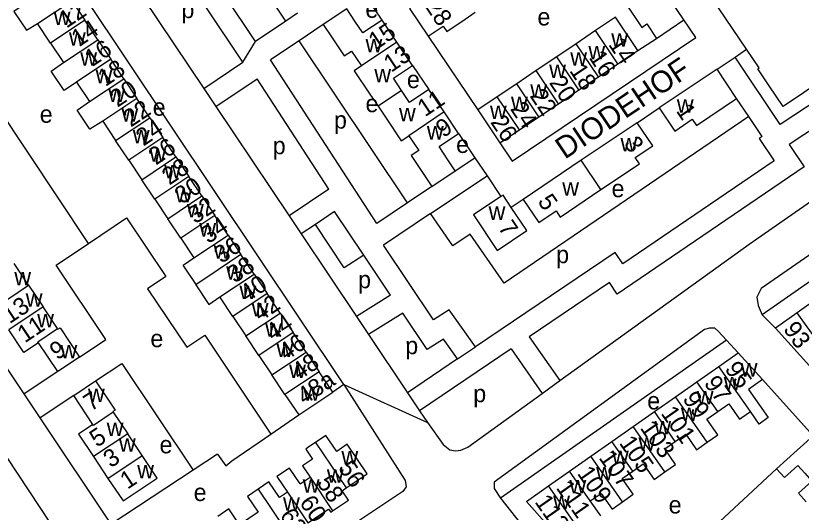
# Model space of a CAD drawing. Extents: x 158356 to 159894, y 383831 to 385260.
# Drawn here: x 158884.2 to 159064.9, y 384312.4 to 384426.6 of the extents above; entities that cross this region are included whole.
import ezdxf

# ---------------------------------------------------------------- set-up
doc = ezdxf.new("R2010")
doc.units = 0
for name, color, linetype in [('BLT_Basislijn', 7, 'Continuous'), ('BLT_Bebouwing', 7, 'Continuous'), ('BLT_Centroide', 7, 'Continuous'), ('BLT_Huisnummer', 7, 'Continuous'), ('BLT_Huisnummer_ tussenligend', 7, 'Continuous'), ('BLT_Onderverdeling_panden', 7, 'Continuous'), ('BLT_Straatnaam', 7, 'Continuous'), ('BLT_Vlakafsluiter', 7, 'Continuous')]:
    doc.layers.add(name, color=color, linetype=linetype)

msp = doc.modelspace()

# ---------------------------------------------------------------- linework, layer by layer
at = {"layer": 'BLT_Basislijn'}
for p, q in [((158959.61, 384341.76), (158884.41, 384454.37)), ((158968.44, 384425.56), (158964.71, 384431.12)), ((158948.98, 384427.18), (158946.34, 384425.35)), ((158946.34, 384425.35), (158939.31, 384420.63)), ((158954.91, 384424.54), (158949.37, 384420.82)), ((158900.92, 384374.23), (158868.32, 384423.08)), ((158979.03, 384421.87), (158990.45, 384404.92)), ((158949.37, 384420.82), (158942.81, 384416.42)), ((159027.28, 384418.61), (159031.59, 384421.35)), ((159049.65, 384417.07), (159052.31, 384418.85)), ((159045.5, 384414.28), (159049.65, 384417.07)), ((159060.05, 384401.58), (159049.65, 384417.07)), ((158927.42, 384409.86), (158936.45, 384415.89)), ((158975.44, 384415.14), (158979.17, 384409.58)), ((158930.2, 384405.7), (158939.7, 384412.05)), ((159052.81, 384403.39), (159050.01, 384407.55)), ((158886.11, 384339.6), (158842.07, 384405.34)), ((159027.13, 384401.97), (159032.22, 384405.38)), ((159055.87, 384398.83), (159052.81, 384403.39)), ((158986.04, 384399.5), (158989.79, 384393.91)), ((158985.27, 384390.88), (158989.79, 384393.91)), ((158989.79, 384393.91), (158992.59, 384389.75)), ((158979.61, 384381.1), (158992.59, 384389.75)), ((158992.59, 384389.75), (158995.78, 384385)), ((158979.89, 384387.29), (158974.33, 384383.56)), ((159000.91, 384384.35), (158998.17, 384382.51)), ((158974.33, 384383.56), (158967.26, 384378.81)), ((158979.61, 384381.1), (158968.75, 384373.8)), ((158953.1, 384378.6), (158949.83, 384376.41)), ((158970.41, 384362.34), (158964.25, 384371.52)), ((158970.41, 384362.34), (158962.56, 384357.41)), ((158973.2, 384358.19), (158965.35, 384353.25)), ((159002.31, 384352.75), (159009.36, 384342.67)), ((158998.16, 384349.96), (159005.31, 384339.74)), ((158893.84, 384344.76), (158886.11, 384339.6)), ((159055.98, 384342.94), (159067.65, 384329.98)), ((158959.61, 384341.76), (158957.08, 384340.04)), ((158897.5, 384339.28), (158889.77, 384334.13)), ((158978.86, 384333.08), (158982.51, 384328.02)), ((158930.56, 384325.76), (158924.95, 384322.07)), ((159046.11, 384310.29), (159059.22, 384322.41)), ((158924.95, 384322.07), (158906.15, 384309.68))]:
    msp.add_line(p, q, dxfattribs=at)
for points in [[(158939.31, 384420.63), (158889.9, 384494.57)], [(159145.05, 384457.61), (159060.05, 384401.58)], [(158946.34, 384425.35), (158929.11, 384451.08), (158929.85, 384451.58)], [(158936.45, 384415.89), (158919.08, 384441.9)], [(158910.01, 384435.85), (158927.42, 384409.86)], [(158995.56, 384397.31), (158998.35, 384393.16), (159040.61, 384421.54), (159037.89, 384425.59)], [(159103.71, 384424.37), (159062.11, 384396.95), (159065.51, 384391.8), (159022.52, 384362.59), (159020.76, 384365.2), (159002.31, 384352.75)], [(158974.33, 384383.56), (158949.37, 384420.82)], [(158967.26, 384378.81), (158942.81, 384416.42)], [(158956.18, 384386.69), (158939.7, 384412.05)], [(159009.36, 384342.67), (159052.9, 384374.04), (159087.63, 384398.19), (159107.88, 384411.63)], [(158927.42, 384409.86), (158930.2, 384405.7)], [(158930.2, 384405.7), (158947.05, 384380.56)], [(159052.81, 384403.39), (158996.51, 384365.1), (158988.72, 384376.31), (158984.74, 384373.68), (158979.61, 384381.1)], [(159055.87, 384398.83), (159055.18, 384398.38), (159058.62, 384393.17), (159023.85, 384369.54), (159022.09, 384372.13), (158989.97, 384350.46)], [(159107.87, 384384.6), (159102.42, 384390.91), (159100.16, 384392.64), (159098.26, 384392.55), (159095.28, 384391.28), (159055.69, 384363.84), (159054.64, 384361.87), (159054.93, 384359.91), (159055.85, 384357.8)], [(158956.18, 384386.69), (158947.05, 384380.56)], [(159107.87, 384384.6), (159091.07, 384382.35), (159055.85, 384357.8)], [(158947.05, 384380.56), (158949.83, 384376.41)], [(158964.25, 384371.52), (158957.52, 384381.57), (158953.1, 384378.6)], [(158900.92, 384374.23), (158909.65, 384380.09), (158918.71, 384366.59), (158914.51, 384363.78), (158923.53, 384350.35), (158927.66, 384353.12), (158942.83, 384330.39)], [(158964.25, 384371.52), (158959.7, 384368.59), (158953.1, 384378.6)], [(158949.83, 384376.41), (158962.56, 384357.41)], [(158898.85, 384348.1), (158904.87, 384352.12), (158893.46, 384369.22), (158900.92, 384374.23)], [(158989.97, 384350.46), (158983.91, 384358.95), (158980.26, 384356.63), (158968.75, 384373.8)], [(158962.56, 384357.41), (158965.35, 384353.25)], [(158985.82, 384347.66), (158982.59, 384352.19), (158978.83, 384349.8), (158973.2, 384358.19)], [(159055.85, 384357.8), (159058.95, 384354.76)], [(158965.35, 384353.25), (158974.3, 384339.89)], [(159047.71, 384351.99), (159045.75, 384354.08), (159044.99, 384354.76), (159043.76, 384354.72), (159042.63, 384354.4), (158994.24, 384319.3), (158994.26, 384317.87), (158995.68, 384315.66)], [(159047.71, 384351.99), (158995.68, 384315.66)], [(159050.37, 384349.07), (159047.71, 384351.99)], [(158998.16, 384349.96), (158977.08, 384335.74)], [(158902.53, 384342.62), (158908.56, 384346.6), (158924.95, 384322.07)], [(158985.82, 384347.66), (158974.3, 384339.89)], [(159005.31, 384339.74), (159009.36, 384342.67)], [(159009.07, 384342.45), (159009.24, 384342.58)], [(158959.61, 384341.76), (158973.75, 384319.75), (158974.01, 384318.23), (158973.25, 384317.18), (158925.8, 384285.6), (158922.7, 384283.94)], [(158889.77, 384334.13), (158886.11, 384339.6)], [(158974.3, 384339.89), (158977.08, 384335.74)], [(158982.51, 384328.02), (158984.07, 384326.73), (158985.36, 384326.54), (158986.58, 384326.7), (158988.17, 384327.39), (159005.31, 384339.74)], [(158977.08, 384335.74), (158978.86, 384333.08)], [(158906.15, 384309.68), (158889.77, 384334.13)], [(158942.83, 384330.39), (158949.27, 384334.83)], [(158930.56, 384325.76), (158932.48, 384323.12), (158933.87, 384324.22), (158942.83, 384330.39)], [(158892.18, 384309.89), (158882.19, 384325.03), (158881.31, 384325.78), (158873.9, 384320.84)], [(158995.68, 384315.66), (159008.07, 384300), (159015.56, 384291)]]:
    msp.add_lwpolyline(points, dxfattribs=at)
at = {"layer": 'BLT_Bebouwing'}
for p, q in [((159052.31, 384418.85), (159005.01, 384489.03)), ((158897.06, 384430.02), (158900.06, 384425.52)), ((158903.05, 384421.04), (158900.06, 384425.52)), ((158971.84, 384420.49), (158968.44, 384425.56)), ((158892.19, 384420.28), (158889.19, 384424.78)), ((159017.57, 384423.14), (159013.09, 384420.13)), ((158892.19, 384420.28), (158895.18, 384415.8)), ((158903.05, 384421.04), (158906.05, 384416.55)), ((158975.44, 384415.14), (158971.84, 384420.49)), ((159013.09, 384420.13), (159008.61, 384417.12)), ((159022.68, 384415.53), (159027.28, 384418.61)), ((158909.04, 384412.07), (158906.05, 384416.55)), ((159008.61, 384417.12), (159003.9, 384413.95)), ((158963.71, 384415.03), (158962.05, 384413.91)), ((159018.2, 384412.52), (159022.68, 384415.53)), ((159003.9, 384413.95), (158999.42, 384410.94)), ((159045.5, 384414.28), (159032.22, 384405.38)), ((158898.18, 384411.31), (158901.17, 384406.83)), ((158909.04, 384412.07), (158912.03, 384407.57)), ((158999.42, 384410.94), (158994.94, 384407.93)), ((159013.72, 384409.51), (159018.2, 384412.52)), ((158982.71, 384404.45), (158979.17, 384409.58)), ((159009.01, 384406.34), (159013.72, 384409.51)), ((158915.02, 384403.09), (158912.03, 384407.57)), ((159004.53, 384403.33), (159009.01, 384406.34)), ((158986.04, 384399.5), (158982.71, 384404.45)), ((158904.17, 384402.33), (158907.15, 384397.85)), ((158915.02, 384403.09), (158918.02, 384398.6)), ((159000.05, 384400.32), (159004.53, 384403.33)), ((159027.13, 384401.97), (159014.27, 384393.33)), ((158921.01, 384394.12), (158918.02, 384398.6)), ((158910.15, 384393.35), (158907.15, 384397.85)), ((158910.15, 384393.35), (158913.14, 384388.87)), ((158921.01, 384394.12), (158924.01, 384389.62)), ((159014.27, 384393.33), (159000.91, 384384.35)), ((158927.01, 384385.13), (158924.01, 384389.62)), ((158916.14, 384384.38), (158913.14, 384388.87)), ((158916.14, 384384.38), (158919.14, 384379.88)), ((158927.01, 384385.13), (158930, 384380.64)), ((158933, 384376.15), (158930, 384380.64)), ((158922.13, 384375.4), (158919.14, 384379.88)), ((158922.13, 384375.4), (158925.13, 384370.9)), ((158933, 384376.15), (158935.99, 384371.67)), ((158938.99, 384367.17), (158935.99, 384371.67)), ((158887.13, 384364.6), (158883.8, 384369.6)), ((158938.99, 384367.17), (158941.98, 384362.69)), ((158887.13, 384364.6), (158890.46, 384359.61)), ((158944.97, 384358.2), (158941.98, 384362.69)), ((158934.11, 384357.45), (158931.12, 384361.93)), ((159068.46, 384361.45), (159063.97, 384358.29)), ((158893.78, 384354.63), (158890.46, 384359.61)), ((158934.11, 384357.45), (158937.1, 384352.95)), ((158944.97, 384358.2), (158947.96, 384353.71)), ((159063.97, 384358.29), (159058.95, 384354.76)), ((158950.96, 384349.22), (158947.96, 384353.71)), ((159058.95, 384354.76), (159067.46, 384345.31)), ((158893.84, 384344.76), (158889.39, 384351.39)), ((158940.1, 384348.47), (158937.1, 384352.95)), ((158898.85, 384348.1), (158893.84, 384344.76)), ((158940.1, 384348.47), (158943.09, 384343.98)), ((158950.96, 384349.22), (158953.96, 384344.72)), ((159045.93, 384345.96), (159050.37, 384349.07)), ((159050.37, 384349.07), (159055.98, 384342.94)), ((159040.88, 384342.42), (159045.93, 384345.96)), ((158957.08, 384340.04), (158953.96, 384344.72)), ((158897.5, 384339.28), (158902.53, 384342.62)), ((158946.09, 384339.48), (158943.09, 384343.98)), ((159035.94, 384338.96), (159040.88, 384342.42)), ((158901.94, 384332.61), (158897.5, 384339.28)), ((158946.09, 384339.48), (158949.27, 384334.83)), ((158949.27, 384334.83), (158957.08, 384340.04)), ((159031.08, 384335.55), (159035.94, 384338.96)), ((158906.61, 384335.42), (158909.93, 384330.44)), ((159026.2, 384332.12), (159031.08, 384335.55)), ((159021.32, 384328.7), (159026.2, 384332.12)), ((158913.26, 384325.45), (158909.93, 384330.44)), ((158965.03, 384321.23), (158960.44, 384328.05)), ((159016.46, 384325.29), (159021.32, 384328.7)), ((158902.06, 384325.2), (158905.39, 384320.21)), ((159011.57, 384321.86), (159016.46, 384325.29)), ((158960.21, 384317.99), (158965.03, 384321.23)), ((159006.75, 384318.48), (159011.57, 384321.86)), ((158949.6, 384318.95), (158951.9, 384320.49)), ((159001.64, 384314.9), (159006.75, 384318.48)), ((159007.13, 384308.78), (159001.64, 384314.9)), ((159018.78, 384311.57), (159016.35, 384315.03)), ((158951.37, 384309.97), (158956.15, 384313.15))]:
    msp.add_line(p, q, dxfattribs=at)
for points in [[(159140.15, 384458.98), (159140.27, 384458.81), (159100, 384431.76), (159094.07, 384427.78), (159093.93, 384427.98), (159060.72, 384405.67)], [(159037.89, 384425.59), (159031.76, 384434.72)], [(158982.44, 384433.38), (158974.76, 384428.22), (158979.03, 384421.87)], [(158886.2, 384429.26), (158883.74, 384427.57), (158886.64, 384423.24), (158889.19, 384424.78)], [(159024.31, 384429.71), (159028.2, 384423.89), (159029.36, 384424.67), (159031.59, 384421.35)], [(158960.3, 384428.16), (158954.91, 384424.54)], [(158968.44, 384425.56), (158964.04, 384422.6), (158962.2, 384425.34), (158960.3, 384428.16)], [(158979.03, 384421.87), (158982.47, 384424.18), (158983.31, 384422.94), (158987.54, 384425.78), (158989.89, 384427.36)], [(159027.28, 384418.61), (159022.16, 384426.22), (159017.57, 384423.14)], [(159031.59, 384421.35), (159037.89, 384425.59)], [(158954.91, 384424.54), (158956.8, 384421.72), (158959.76, 384417.32), (158961.42, 384418.43), (158963.71, 384415.03)], [(159057.5, 384410.48), (159054.89, 384414.37), (159055.19, 384414.57), (159052.31, 384418.85)], [(158898.18, 384411.31), (158895.31, 384409.35), (158892.31, 384413.84), (158895.18, 384415.8)], [(158972.91, 384409.4), (158971.04, 384412.18), (158975.44, 384415.14)], [(158962.05, 384413.91), (158965.64, 384408.56), (158967.51, 384405.78)], [(159050.01, 384407.55), (159045.5, 384414.28)], [(158979.17, 384409.58), (158974.77, 384406.62), (158972.91, 384409.4)], [(159060.72, 384405.67), (159057.5, 384410.48)], [(158994.94, 384407.93), (158990.45, 384404.92)], [(159032.22, 384405.38), (159035.81, 384400.05), (159039.81, 384402.75), (159040.77, 384401.35), (159050.01, 384407.55)], [(158904.17, 384402.33), (158901.23, 384400.52), (158898.32, 384404.88), (158901.17, 384406.83)], [(158967.51, 384405.78), (158969.38, 384403), (158972.82, 384397.81), (158974.58, 384398.99)], [(158990.45, 384404.92), (158995.56, 384397.31)], [(159018.8, 384386.59), (159027.64, 384392.53), (159026.69, 384393.94), (159030.72, 384396.65), (159027.13, 384401.97)], [(158995.56, 384397.31), (159000.05, 384400.32)], [(158974.58, 384398.99), (158976.87, 384395.59), (158975.12, 384394.42), (158978.22, 384389.84), (158979.89, 384387.29)], [(158985.27, 384390.88), (158983.61, 384393.46), (158981.57, 384396.5), (158986.04, 384399.5)], [(158979.89, 384387.29), (158985.27, 384390.88)], [(159000.91, 384384.35), (159004.48, 384379.03), (159008.47, 384381.7), (159009.42, 384380.29), (159018.8, 384386.59)], [(158995.78, 384385), (158989.47, 384380.76), (158994.95, 384372.61), (159001.75, 384377.18), (158998.17, 384382.51)], [(158998.17, 384382.51), (158996.27, 384385.33), (158995.78, 384385)], [(158925.71, 384364.77), (158922.72, 384369.25), (158925.13, 384370.9)], [(158925.71, 384364.77), (158925.58, 384364.68), (158928.58, 384360.19), (158931.12, 384361.93)], [(158889.39, 384351.39), (158886.06, 384349.17), (158882.59, 384354.37)], [(158893.78, 384354.63), (158893.89, 384354.47), (158894.39, 384354.8), (158898.85, 384348.1)], [(158902.53, 384342.62), (158907.01, 384335.91), (158906.51, 384335.57), (158906.61, 384335.42)], [(159055.98, 384342.94), (159052.72, 384340.65), (159055.26, 384337.05), (159057.28, 384334.18), (159055.19, 384332.7), (159053.21, 384335.61)], [(159045.68, 384335.56), (159048.18, 384337.31), (159050.65, 384333.8), (159051.17, 384334.17), (159053.21, 384335.61)], [(159043.26, 384328.52), (159045.7, 384330.23), (159043.19, 384333.82), (159045.68, 384335.56)], [(158901.94, 384332.61), (158898.6, 384330.38), (158902.06, 384325.2)], [(158960.44, 384328.05), (158958, 384326.41), (158955.54, 384330.07), (158953.16, 384328.47)], [(159035.9, 384328.67), (159038.32, 384330.36), (159040.81, 384326.8), (159043.26, 384328.52)], [(159067.65, 384329.98), (159063.94, 384326.65), (159059.22, 384322.41)], [(158953.16, 384328.47), (158951.39, 384327.28), (158950.94, 384326.9), (158952.46, 384324.65), (158950.14, 384323.1), (158951.9, 384320.49)], [(159033.51, 384321.69), (159035.98, 384323.42), (159033.49, 384326.98), (159035.9, 384328.67)], [(158905.39, 384320.21), (158908.86, 384315.01), (158916.73, 384320.26), (158913.26, 384325.45)], [(158949.6, 384318.95), (158947.17, 384322.56), (158944.22, 384320.65), (158946.66, 384317.03)], [(159026.11, 384321.86), (159028.53, 384323.56), (159031.05, 384319.96), (159033.51, 384321.69)], [(159059.22, 384322.41), (159061, 384320.42), (159064.09, 384323.19), (159065.7, 384321.39)], [(159023.79, 384314.83), (159026.23, 384316.54), (159023.69, 384320.17), (159026.11, 384321.86)], [(159065.7, 384321.39), (159067.32, 384319.59), (159064.23, 384316.81), (159066.03, 384314.8)], [(158946.66, 384317.03), (158944.84, 384315.8), (158942.41, 384319.4), (158939.93, 384317.73)], [(158939.93, 384317.73), (158937.46, 384316.07), (158939.93, 384312.4), (158937.8, 384310.96)], [(158957.07, 384312.76), (158960.71, 384315.22), (158959.27, 384317.36), (158960.21, 384317.99)], [(159016.35, 384315.03), (159018.81, 384316.75), (159021.35, 384313.12), (159023.79, 384314.83)], [(158937.8, 384310.96), (158935.67, 384309.53), (158933.21, 384313.18), (158930.69, 384311.47)], [(158956.15, 384313.15), (158956.62, 384312.46), (158957.07, 384312.76)]]:
    msp.add_lwpolyline(points, dxfattribs=at)
at = {"layer": 'BLT_Onderverdeling_panden'}
for p, q in [((158889.19, 384424.78), (158897.06, 384430.02)), ((158900.06, 384425.52), (158892.19, 384420.28)), ((158895.18, 384415.8), (158903.05, 384421.04)), ((158906.05, 384416.55), (158898.18, 384411.31)), ((158901.17, 384406.83), (158909.04, 384412.07)), ((158912.03, 384407.57), (158904.17, 384402.33)), ((158907.15, 384397.85), (158915.02, 384403.09)), ((158918.02, 384398.6), (158910.15, 384393.35)), ((158913.14, 384388.87), (158921.01, 384394.12)), ((158924.01, 384389.62), (158916.14, 384384.38)), ((158919.14, 384379.88), (158927.01, 384385.13)), ((158930, 384380.64), (158922.13, 384375.4)), ((158925.13, 384370.9), (158933, 384376.15)), ((158935.99, 384371.67), (158928.12, 384366.42)), ((158928.12, 384366.42), (158925.71, 384364.77)), ((158931.12, 384361.93), (158938.99, 384367.17)), ((158879.26, 384359.36), (158887.13, 384364.6)), ((158941.98, 384362.69), (158934.11, 384357.45)), ((158890.46, 384359.61), (158882.59, 384354.37)), ((158937.1, 384352.95), (158944.97, 384358.2)), ((159071.23, 384347.96), (159063.97, 384358.29)), ((158947.96, 384353.71), (158940.1, 384348.47)), ((158943.09, 384343.98), (158950.96, 384349.22)), ((159053.21, 384335.61), (159045.93, 384345.96)), ((158953.96, 384344.72), (158946.09, 384339.48)), ((159045.68, 384335.56), (159040.88, 384342.42)), ((159043.26, 384328.52), (159035.94, 384338.96)), ((159035.9, 384328.67), (159031.08, 384335.55)), ((159033.51, 384321.69), (159026.2, 384332.12)), ((158909.93, 384330.44), (158902.06, 384325.2)), ((158953.16, 384328.47), (158960.21, 384317.99)), ((159026.11, 384321.86), (159021.32, 384328.7)), ((158905.39, 384320.21), (158913.26, 384325.45)), ((159023.79, 384314.83), (159016.46, 384325.29)), ((159016.35, 384315.03), (159011.57, 384321.86)), ((158951.9, 384320.49), (158957.07, 384312.76)), ((158939.93, 384317.73), (158947.09, 384307.1)), ((158946.66, 384317.03), (158951.37, 384309.97)), ((159013.96, 384308.19), (159006.75, 384318.48))]:
    msp.add_line(p, q, dxfattribs=at)
for points in [[(159022.68, 384415.53), (159017.57, 384423.14)], [(158971.84, 384420.49), (158963.71, 384415.03)], [(159018.2, 384412.52), (159013.09, 384420.13)], [(159013.72, 384409.51), (159008.61, 384417.12)], [(159009.01, 384406.34), (159003.9, 384413.95)], [(159004.53, 384403.33), (158999.42, 384410.94)], [(158972.91, 384409.4), (158967.51, 384405.78)], [(159000.05, 384400.32), (158994.94, 384407.93)], [(158982.71, 384404.45), (158974.58, 384398.99)], [(159018.8, 384386.59), (159014.27, 384393.33)], [(158889.39, 384351.39), (158889.24, 384351.62), (158893.78, 384354.63)], [(158906.61, 384335.42), (158902.09, 384332.39), (158901.94, 384332.61)]]:
    msp.add_lwpolyline(points, dxfattribs=at)
at = {"layer": 'BLT_Vlakafsluiter'}
for p, q in [((158936.45, 384415.89), (158939.31, 384420.63)), ((158985.82, 384347.66), (158989.97, 384350.46)), ((158959.61, 384341.76), (158978.86, 384333.08))]:
    msp.add_line(p, q, dxfattribs=at)

# ---------------------------------------------------------------- texts
at = {"layer": 'BLT_Centroide'}
for s, p in [('p', (158922.29, 384426.02)), ('e', (158964.61, 384426.1)), ('w', (158892.9, 384424.41)), ('e', (159004.19, 384424.33)), ('w', (158896.41, 384419.7)), ('w', (159021.17, 384419.46)), ('w', (158964.64, 384418.16)), ('w', (158899.01, 384415.09)), ('w', (159011.73, 384415.1)), ('w', (159015.91, 384416.54)), ('w', (159006.88, 384412.25)), ('w', (158902.54, 384411.06)), ('w', (158966.66, 384411.28)), ('e', (158974.16, 384409.93)), ('w', (158905.46, 384406.76)), ('w', (159002.53, 384407.72)), ('e', (158964.64, 384404.4)), ('w', (158998.12, 384404.86)), ('w', (159036.25, 384404.27)), ('e', (158915.68, 384403.58)), ('w', (158993.26, 384402.85)), ('e', (158889.69, 384401.96)), ('w', (158908.49, 384402.24)), ('p', (158957.38, 384400.61)), ('w', (158972.34, 384402.32)), ('w', (158911.1, 384397.22)), ('w', (158978.75, 384398.11)), ('w', (159023.29, 384395.39)), ('p', (158943.29, 384394.72)), ('e', (158985.48, 384395.02)), ('w', (158914.91, 384393.01)), ('w', (158918.31, 384389.2)), ('w', (159009.89, 384385.2)), ('e', (159021.24, 384384.85)), ('w', (158920.87, 384383.69)), ('w', (158923.57, 384380.18)), ('w', (158992.95, 384379.64)), ('w', (158926.39, 384375.81)), ('w', (158929.71, 384370.71)), ('p', (159008.49, 384369.68)), ('w', (158883.84, 384364.58)), ('w', (158932.57, 384365.9)), ('p', (158962.92, 384363.91)), ('w', (158935.64, 384361.43)), ('w', (158886.47, 384359.66)), ('w', (158938.45, 384357.42)), ('w', (158889.1, 384354.93)), ('w', (158941.55, 384352.81)), ('e', (158915.15, 384350.37)), ('p', (158973.78, 384348.75)), ('w', (158894.46, 384347.81)), ('w', (158944.16, 384348.1)), ('w', (158947.06, 384343.28)), ('w', (159050.95, 384343.62)), ('w', (159047.05, 384340.45)), ('w', (158900.79, 384337.75)), ('w', (158950.27, 384338.07)), ('p', (158989.42, 384337.71)), ('e', (159029.44, 384336.06)), ('w', (159040.83, 384337.19)), ('w', (159037.17, 384333.39)), ('w', (159031.09, 384330.34)), ('w', (158905.1, 384329.93)), ('w', (159027.42, 384326.59)), ('w', (158907.9, 384326.32)), ('e', (158917.25, 384325.96)), ('w', (158959.09, 384323.41)), ('w', (159021.34, 384323.48)), ('w', (158912.11, 384320.2)), ('w', (159017.67, 384319.77)), ('w', (158955.75, 384319.19)), ('w', (158950.19, 384316.92)), ('w', (159011.55, 384316.73)), ('e', (158925.1, 384314.99)), ('w', (158945.66, 384312.78)), ('w', (159007.8, 384313.12)), ('e', (159034.37, 384312.13))]:
    msp.add_text(s, height=4, dxfattribs=at).set_placement(p)
at = {"layer": 'BLT_Huisnummer'}
for s, rotation, p in [('28', 303.8701, (158978.18, 384428.77)), ('14', 33.6717, (158898.68, 384419.28)), ('15', 33.8701, (158967.04, 384418.61)), ('14', 303.8701, (159020.38, 384419.97)), ('18', 33.6717, (158904.77, 384410.14)), ('18', 303.8701, (159011.42, 384413.94)), ('11', 33.8701, (158978.3, 384403.19)), ('22', 303.8701, (159002.3, 384408.15)), ('22', 33.6717, (158910.64, 384400.84)), ('1', 303.8701, (159035.97, 384404.69)), ('26', 303.8701, (158993.24, 384402.09)), ('9', 33.8701, (158982.53, 384398.41)), ('26', 33.6717, (158916.42, 384392.11)), ('3', 303.8701, (159023.93, 384397.18)), ('30', 33.6717, (158922.43, 384383.11)), ('5', 303.8701, (159004.12, 384383.89)), ('34', 33.6717, (158928.48, 384374.03)), ('7', 303.8701, (158995.01, 384377.84)), ('38', 33.6717, (158934.53, 384364.95)), ('42', 33.6717, (158940.43, 384356.13)), ('13', 33.6717, (158882.75, 384355.63)), ('93', 305.1039, (159060.6, 384354.53)), ('46', 33.6717, (158946.38, 384347.14)), ('9', 33.6717, (158893.67, 384347.28)), ('95', 305.0042, (159047.14, 384345.36)), ('48a', 33.6717, (158950.6, 384336.99)), ('99', 305.0042, (159037.43, 384338.46)), ('103', 305.0042, (159027.66, 384331.79)), ('5', 33.6717, (158902.86, 384327.22)), ('107', 305.0042, (159018.18, 384324.92)), ('56', 303.7498, (158958.21, 384322.63)), ('1', 33.6717, (158909.88, 384317.57)), ('60', 303.7498, (158949.31, 384314.64)), ('113', 305.0042, (159003.44, 384314.77))]:
    msp.add_text(s, height=4, rotation=rotation, dxfattribs=at).set_placement(p)
at = {"layer": 'BLT_Huisnummer_ tussenligend'}
for s, rotation, p in [('12', 33.6717, (158895.83, 384423.59)), ('16', 33.6717, (158901.72, 384414.7)), ('13', 33.8701, (158970.53, 384413.43)), ('16', 303.8701, (159015.89, 384416.96)), ('20', 303.8701, (159006.77, 384411.17)), ('20', 33.6717, (158907.58, 384405.4)), ('24', 303.8701, (158997.8, 384405.15)), ('24', 33.6717, (158913.52, 384396.47)), ('28', 33.6717, (158919.5, 384387.5)), ('32', 33.6717, (158925.47, 384378.58)), ('36', 33.6717, (158931.5, 384369.48)), ('40', 33.6717, (158937.42, 384360.61)), ('11', 33.6717, (158886.26, 384351.23)), ('44', 33.6717, (158943.4, 384351.63)), ('48', 33.6717, (158949.38, 384342.66)), ('97', 305.0042, (159042.37, 384342.08)), ('7', 33.6717, (158901.46, 384335.49)), ('101', 305.0042, (159032.45, 384335.13)), ('105', 305.0042, (159022.85, 384328.33)), ('3', 33.6717, (158906.02, 384322.49)), ('109', 305.0042, (159013.19, 384321.33)), ('58', 303.7498, (158953.28, 384319.2)), ('111', 305.0042, (159008.34, 384318.02)), ('62', 303.7498, (158944.79, 384311.67))]:
    msp.add_text(s, height=4, rotation=rotation, dxfattribs=at).set_placement(p)
at = {"layer": 'BLT_Straatnaam'}
msp.add_text('DIODEHOF', height=5, rotation=33.8882, dxfattribs=at).set_placement((159010.48, 384393.44))

doc.saveas('drawing.dxf')
